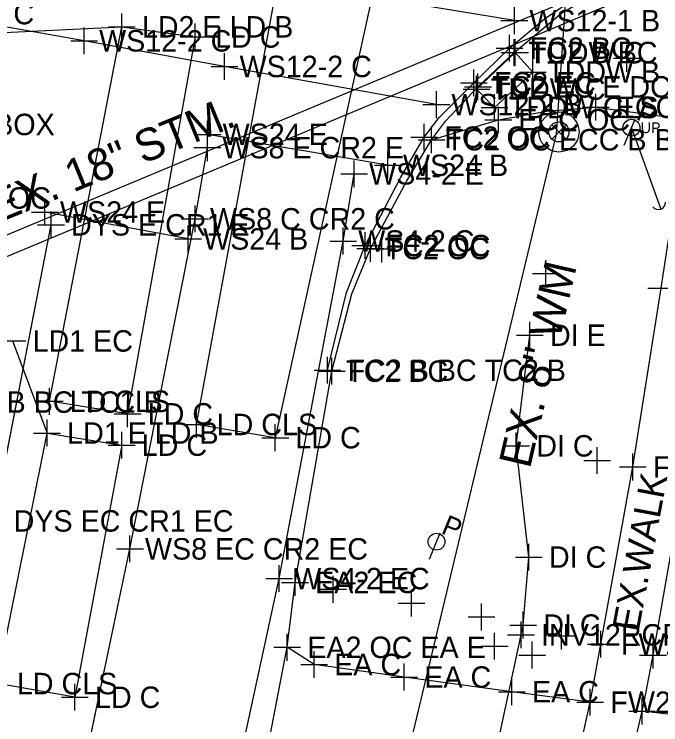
# Model space of a CAD drawing. Extents: x 1363693 to 1365209, y 422201 to 424153.
# Drawn here: x 1364225.6 to 1364273.8, y 423026.8 to 423079.8 of the extents above; entities that cross this region are included whole.
import ezdxf

# ---------------------------------------------------------------- set-up
doc = ezdxf.new("R2010")
doc.units = 0
for name, color, linetype in [('BASELINE-CL-RW', 7, 'Continuous'), ('DR_X_Cells', 7, 'Continuous'), ('DR_X_Ditch', 7, 'Continuous'), ('DR_X_Storm_Sewer', 7, 'Continuous'), ('DR_X_Text', 7, 'Continuous'), ('O-ALGN-BASELINE-WERK-CL-RW', 7, 'Continuous'), ('O-ALGN-TEXT-BASELINE-WERK-CL-RW', 7, 'Continuous'), ('OWNERS', 7, 'Continuous'), ('PM_X_Channelizing_Line', 7, 'Continuous'), ('PM_X_CL_Double_Solid', 7, 'Continuous'), ('PM_X_Crosswalk', 7, 'Continuous'), ('PM_X_Edge_Line', 7, 'Continuous'), ('PM_X_Stop_Line', 7, 'Continuous'), ('PV_P_Curb_Ramp', 7, 'Continuous'), ('PV_X_Driveway', 7, 'Continuous'), ('RD_X_Misc_Items', 7, 'Continuous'), ('RD_X_Text', 7, 'Continuous'), ('SG_X_Wiring', 7, 'Continuous'), ('SV_X_Original_Ground', 7, 'Continuous'), ('SV_X_Shot_Marker', 7, 'Continuous'), ('UT_X_Misc_Cells', 7, 'Continuous'), ('UT_X_Unknown_Cells', 7, 'Continuous'), ('UT_X_Water', 7, 'Continuous'), ('UT_X_Water_Cells', 7, 'Continuous'), ('UT_X_Water_Text', 7, 'Continuous')]:
    doc.layers.add(name, color=color, linetype=linetype)

msp = doc.modelspace()

# ---------------------------------------------------------------- linework, layer by layer
at = {"layer": 'BASELINE-CL-RW'}
msp.add_line((1364260.179, 423074.413), (1364262.875, 423076.977), dxfattribs=at)
msp.add_line((1364260.179, 423074.413), (1364262.875, 423076.977), dxfattribs=at)
for points in [[(1364262.875, 423076.977), (1364266.403, 423079.919), (1364266.403, 423079.919), (1364268.15, 423080.966), (1364268.15, 423080.966), (1364274.076, 423083.649), (1364274.076, 423083.649), (1364276.743, 423084.775), (1364276.743, 423084.775), (1364276.962, 423084.861), (1364276.962, 423084.861), (1364277.686, 423085.136), (1364277.686, 423085.136)], [(1364248.95, 423053.266), (1364249.273, 423053.197), (1364250.762, 423058.98), (1364250.762, 423058.98), (1364252.15, 423062.35), (1364252.15, 423062.35), (1364254.874, 423067.408), (1364254.874, 423067.408), (1364256.705, 423070.466), (1364256.705, 423070.466), (1364257.748, 423071.853), (1364257.748, 423071.853), (1364260.179, 423074.413), (1364260.179, 423074.413)]]:
    msp.add_lwpolyline(points, dxfattribs=at)
at = {"layer": 'DR_X_Cells'}
msp.add_line((1364271.627, 423071.364), (1364273.811, 423065.287), dxfattribs=at)
at = {"layer": 'DR_X_Ditch'}
for p, q in [((1364263.026, 423047.626), (1364264.048, 423055.883)), ((1364263.026, 423047.626), (1364264.048, 423055.883)), ((1364263.972, 423039.324), (1364263.026, 423047.626)), ((1364263.972, 423039.324), (1364263.026, 423047.626)), ((1364263.549, 423034.251), (1364263.972, 423039.324)), ((1364263.549, 423034.251), (1364263.972, 423039.324)), ((1364263.388, 423033.518), (1364263.549, 423034.251)), ((1364263.388, 423033.518), (1364263.549, 423034.251))]:
    msp.add_line(p, q, dxfattribs=at)
at = {"layer": 'DR_X_Storm_Sewer'}
msp.add_line((1364257.399, 423005.554), (1364263.388, 423033.518), dxfattribs=at)
msp.add_line((1364257.399, 423005.554), (1364263.388, 423033.518), dxfattribs=at)
for points in [[(1364169.88, 423040.329), (1364293.497, 423091.992), (1364303.029, 423086.6)], [(1364302.291, 423085.294), (1364293.373, 423090.338), (1364170.416, 423038.928)]]:
    msp.add_lwpolyline(points, dxfattribs=at)
at = {"layer": 'O-ALGN-BASELINE-WERK-CL-RW'}
for points in [[(1364215.916, 422969.927), (1364222.66, 422991.181), (1364222.66, 422991.181), (1364225.035, 422999.36), (1364225.035, 422999.36), (1364228.971, 423014.955), (1364228.971, 423014.955), (1364234.211, 423039.936), (1364239.065, 423064.566), (1364239.987, 423069.878)], [(1364205.193, 422973.458), (1364212.224, 422994.557), (1364212.224, 422994.557), (1364214.628, 423002.492), (1364214.628, 423002.492), (1364218.619, 423017.836), (1364218.619, 423017.836), (1364224.033, 423042.024), (1364228.321, 423064.117)]]:
    msp.add_lwpolyline(points, dxfattribs=at)
at = {"layer": 'O-ALGN-TEXT-BASELINE-WERK-CL-RW'}
for points in [[(1364256.705, 423070.466), (1364261.698, 423071.958), (1364261.698, 423071.958), (1364265.307, 423072.598), (1364268.96, 423072.894), (1364268.96, 423072.894), (1364275.76, 423071.988)], [(1364256.282, 422981.034), (1364260.329, 422994.356), (1364260.329, 422994.356), (1364263.885, 423007.754), (1364263.885, 423007.754), (1364265.377, 423014.084), (1364265.377, 423014.084), (1364268.554, 423028.494), (1364268.554, 423028.494), (1364268.708, 423029.268), (1364268.708, 423029.268), (1364269.341, 423032.832), (1364269.341, 423032.832), (1364271.726, 423046.047), (1364273.852, 423059.392), (1364275.76, 423071.988)], [(1364259.981, 422979.842), (1364264.993, 422995.92), (1364264.993, 422995.92), (1364267.396, 423005.74), (1364267.396, 423005.74), (1364267.596, 423006.735), (1364267.596, 423006.735), (1364267.744, 423007.467), (1364267.744, 423007.467), (1364269.112, 423013.593), (1364269.112, 423013.593), (1364272.433, 423027.837), (1364272.433, 423027.837), (1364272.573, 423028.507), (1364272.573, 423028.507), (1364273.238, 423032.012), (1364273.238, 423032.012), (1364275.575, 423045.365)]]:
    msp.add_lwpolyline(points, dxfattribs=at)
at = {"layer": 'OWNERS'}
for points in [[(1364248.95, 423053.266), (1364250.378, 423059.073), (1364250.378, 423059.073), (1364251.765, 423062.572), (1364251.765, 423062.572), (1364254.397, 423067.629), (1364254.397, 423067.629), (1364256.169, 423070.659), (1364256.169, 423070.659), (1364257.276, 423072.117), (1364257.276, 423072.117), (1364259.863, 423074.711), (1364259.863, 423074.711), (1364262.534, 423077.302), (1364265.134, 423079.484), (1364267.93, 423081.409), (1364267.93, 423081.409), (1364272.57, 423083.839), (1364277.514, 423085.565)], [(1364229.927, 422973.213), (1364234.694, 422987.558), (1364234.694, 422987.558), (1364235.264, 422989.415), (1364235.264, 422989.415), (1364241.053, 423009.571), (1364241.053, 423009.571), (1364243.019, 423017.479), (1364243.019, 423017.479), (1364245.943, 423032.59), (1364245.943, 423032.59), (1364246.528, 423037.43), (1364249.273, 423053.197)], [(1364268.554, 423028.494), (1364262.708, 423029.276), (1364254.675, 423030.371), (1364247.951, 423031.31), (1364245.943, 423032.59)]]:
    msp.add_lwpolyline(points, dxfattribs=at)
at = {"layer": 'PM_X_Channelizing_Line'}
for p, q in [((1364262.895, 423079.358), (1364242.769, 423082.7)), ((1364230.79, 423077.848), (1364207.84, 423081.949)), ((1364241.271, 423075.936), (1364230.79, 423077.848)), ((1364257.075, 423073.089), (1364241.271, 423075.936)), ((1364253.462, 423068.561), (1364240.005, 423070.871)), ((1364239.065, 423064.566), (1364239.987, 423069.878)), ((1364239.065, 423064.566), (1364239.987, 423069.878)), ((1364250.119, 423062.909), (1364250.934, 423067.924)), ((1364238.548, 423063.065), (1364227.869, 423065.072)), ((1364234.211, 423039.936), (1364239.065, 423064.566)), ((1364234.211, 423039.936), (1364239.065, 423064.566)), ((1364224.033, 423042.024), (1364228.321, 423064.117)), ((1364245.35, 423037.72), (1364250.119, 423062.909)), ((1364228.971, 423014.955), (1364234.211, 423039.936)), ((1364228.971, 423014.955), (1364234.211, 423039.936)), ((1364239.905, 423012.723), (1364245.35, 423037.72))]:
    msp.add_line(p, q, dxfattribs=at)
at = {"layer": 'PM_X_CL_Double_Solid'}
msp.add_line((1364224.033, 423042.024), (1364228.321, 423064.117), dxfattribs=at)
at = {"layer": 'PM_X_Crosswalk'}
for p, q in [((1364262.895, 423079.358), (1364242.769, 423082.7)), ((1364230.79, 423077.848), (1364207.84, 423081.949)), ((1364241.271, 423075.936), (1364230.79, 423077.848)), ((1364257.075, 423073.089), (1364241.271, 423075.936))]:
    msp.add_line(p, q, dxfattribs=at)
at = {"layer": 'PM_X_Edge_Line'}
for p, q in [((1364250.119, 423062.909), (1364250.934, 423067.924)), ((1364245.35, 423037.72), (1364250.119, 423062.909)), ((1364239.905, 423012.723), (1364245.35, 423037.72))]:
    msp.add_line(p, q, dxfattribs=at)
at = {"layer": 'PM_X_Stop_Line'}
for p, q in [((1364253.462, 423068.561), (1364240.005, 423070.871)), ((1364238.548, 423063.065), (1364227.869, 423065.072))]:
    msp.add_line(p, q, dxfattribs=at)
at = {"layer": 'PV_P_Curb_Ramp'}
for p, q in [((1364262.953, 423076.967), (1364260.064, 423074.246)), ((1364264.263, 423075.518), (1364262.953, 423076.967)), ((1364261.408, 423072.872), (1364264.263, 423075.518)), ((1364260.064, 423074.246), (1364261.408, 423072.872))]:
    msp.add_line(p, q, dxfattribs=at)
at = {"layer": 'PV_X_Driveway'}
msp.add_lwpolyline([(1364284.119, 423026.452), (1364281.993, 423026.711), (1364276.467, 423027.348), (1364272.433, 423027.837)], dxfattribs=at)
at = {"layer": 'RD_X_Misc_Items'}
for p, q in [((1364262.953, 423076.967), (1364260.064, 423074.246)), ((1364264.263, 423075.518), (1364262.953, 423076.967)), ((1364261.408, 423072.872), (1364264.263, 423075.518)), ((1364260.064, 423074.246), (1364261.408, 423072.872))]:
    msp.add_line(p, q, dxfattribs=at)
at = {"layer": 'SG_X_Wiring'}
for p, q in [((1364239.18, 423049.22), (1364245.527, 423083.832)), ((1364252.527, 423082.298), (1364245.055, 423048.233)), ((1364216.957, 423078.076), (1364233.6, 423078.893)), ((1364228.219, 423050.947), (1364233.6, 423078.893)), ((1364233.6, 423078.893), (1364239.069, 423078.138)), ((1364239.069, 423078.138), (1364234.036, 423050.013)), ((1364225.443, 423055.453), (1364228.023, 423048.579)), ((1364234.036, 423050.013), (1364228.219, 423050.947)), ((1364245.055, 423048.233), (1364239.18, 423049.22)), ((1364224.273, 423029.886), (1364228.023, 423048.579)), ((1364228.023, 423048.579), (1364233.593, 423047.678)), ((1364233.593, 423047.678), (1364230.103, 423028.863)), ((1364230.103, 423028.863), (1364224.273, 423029.886))]:
    msp.add_line(p, q, dxfattribs=at)
at = {"layer": 'SV_X_Original_Ground'}
for p, q in [((1364262.895, 423078.358), (1364262.895, 423080.358)), ((1364233.6, 423077.893), (1364233.6, 423079.893)), ((1364261.895, 423079.358), (1364263.895, 423079.358)), ((1364230.79, 423076.848), (1364230.79, 423078.848)), ((1364232.6, 423078.893), (1364234.6, 423078.893)), ((1364229.79, 423077.848), (1364231.79, 423077.848)), ((1364262.953, 423075.967), (1364262.953, 423077.967)), ((1364271.29, 423075.543), (1364271.29, 423077.543)), ((1364241.271, 423074.936), (1364241.271, 423076.936)), ((1364261.953, 423076.967), (1364263.953, 423076.967)), ((1364270.29, 423076.543), (1364272.29, 423076.543)), ((1364264.263, 423074.518), (1364264.263, 423076.518)), ((1364240.271, 423075.936), (1364242.271, 423075.936)), ((1364263.263, 423075.518), (1364265.263, 423075.518)), ((1364260.064, 423073.246), (1364260.064, 423075.246)), ((1364257.075, 423072.089), (1364257.075, 423074.089)), ((1364259.064, 423074.246), (1364261.064, 423074.246)), ((1364261.408, 423071.872), (1364261.408, 423073.872)), ((1364256.075, 423073.089), (1364258.075, 423073.089)), ((1364260.408, 423072.872), (1364262.408, 423072.872)), ((1364240.005, 423069.871), (1364240.005, 423071.871)), ((1364239.005, 423070.871), (1364241.005, 423070.871)), ((1364239.987, 423068.878), (1364239.987, 423070.878)), ((1364238.987, 423069.878), (1364240.987, 423069.878)), ((1364253.462, 423067.561), (1364253.462, 423069.561)), ((1364250.934, 423066.924), (1364250.934, 423068.924)), ((1364252.462, 423068.561), (1364254.462, 423068.561)), ((1364249.934, 423067.924), (1364251.934, 423067.924)), ((1364227.869, 423064.072), (1364227.869, 423066.072)), ((1364239.065, 423063.566), (1364239.065, 423065.566)), ((1364226.869, 423065.072), (1364228.869, 423065.072)), ((1364228.321, 423063.117), (1364228.321, 423065.117)), ((1364238.065, 423064.566), (1364240.065, 423064.566)), ((1364227.321, 423064.117), (1364229.321, 423064.117)), ((1364238.548, 423062.065), (1364238.548, 423064.065)), ((1364250.119, 423061.909), (1364250.119, 423063.909)), ((1364253.016, 423061.319), (1364253.016, 423063.319)), ((1364237.548, 423063.065), (1364239.548, 423063.065)), ((1364249.119, 423062.909), (1364251.119, 423062.909)), ((1364252.016, 423062.319), (1364254.016, 423062.319)), ((1364265.243, 423059.491), (1364265.243, 423061.491)), ((1364264.243, 423060.491), (1364266.243, 423060.491)), ((1364224.443, 423055.453), (1364226.443, 423055.453)), ((1364228.023, 423047.579), (1364228.023, 423049.579)), ((1364227.023, 423048.579), (1364229.023, 423048.579)), ((1364269.075, 423045.53), (1364269.075, 423047.53)), ((1364268.075, 423046.53), (1364270.075, 423046.53)), ((1364234.211, 423038.936), (1364234.211, 423040.936)), ((1364233.211, 423039.936), (1364235.211, 423039.936)), ((1364245.35, 423036.72), (1364245.35, 423038.72)), ((1364249.375, 423035.921), (1364249.375, 423037.921)), ((1364244.35, 423037.72), (1364246.35, 423037.72)), ((1364248.375, 423036.921), (1364250.375, 423036.921)), ((1364255.224, 423034.891), (1364255.224, 423036.891)), ((1364254.224, 423035.891), (1364256.224, 423035.891)), ((1364260.447, 423033.854), (1364260.447, 423035.854)), ((1364259.447, 423034.854), (1364261.447, 423034.854)), ((1364266.421, 423032.437), (1364266.421, 423034.437)), ((1364261.418, 423031.669), (1364261.418, 423033.669)), ((1364265.421, 423033.437), (1364267.421, 423033.437)), ((1364260.418, 423032.669), (1364262.418, 423032.669)), ((1364264.217, 423031.012), (1364264.217, 423033.012)), ((1364263.217, 423032.012), (1364265.217, 423032.012))]:
    msp.add_line(p, q, dxfattribs=at)
at = {"layer": 'SV_X_Shot_Marker'}
for p, q in [((1364239.069, 423077.138), (1364239.069, 423079.138)), ((1364238.069, 423078.138), (1364240.069, 423078.138)), ((1364262.534, 423076.302), (1364262.534, 423078.302)), ((1364262.875, 423075.977), (1364262.875, 423077.977)), ((1364261.534, 423077.302), (1364263.534, 423077.302)), ((1364261.875, 423076.977), (1364263.875, 423076.977)), ((1364259.863, 423073.711), (1364259.863, 423075.711)), ((1364260.179, 423073.413), (1364260.179, 423075.413)), ((1364258.863, 423074.711), (1364260.863, 423074.711)), ((1364259.179, 423074.413), (1364261.179, 423074.413)), ((1364268.96, 423071.894), (1364268.96, 423073.894)), ((1364261.698, 423070.958), (1364261.698, 423072.958)), ((1364267.96, 423072.894), (1364269.96, 423072.894)), ((1364260.698, 423071.958), (1364262.698, 423071.958)), ((1364256.169, 423069.659), (1364256.169, 423071.659)), ((1364256.705, 423069.466), (1364256.705, 423071.466)), ((1364255.169, 423070.659), (1364257.169, 423070.659)), ((1364255.705, 423070.466), (1364257.705, 423070.466)), ((1364251.765, 423061.572), (1364251.765, 423063.572)), ((1364252.15, 423061.35), (1364252.15, 423063.35)), ((1364250.765, 423062.572), (1364252.765, 423062.572)), ((1364251.15, 423062.35), (1364253.15, 423062.35)), ((1364272.852, 423059.392), (1364274.852, 423059.392)), ((1364264.048, 423054.883), (1364264.048, 423056.883)), ((1364263.048, 423055.883), (1364265.048, 423055.883)), ((1364248.95, 423052.266), (1364248.95, 423054.266)), ((1364249.273, 423052.197), (1364249.273, 423054.197)), ((1364247.95, 423053.266), (1364249.95, 423053.266)), ((1364248.273, 423053.197), (1364250.273, 423053.197)), ((1364228.219, 423049.947), (1364228.219, 423051.947)), ((1364227.219, 423050.947), (1364229.219, 423050.947)), ((1364234.036, 423049.013), (1364234.036, 423051.013)), ((1364233.036, 423050.013), (1364235.036, 423050.013)), ((1364239.18, 423048.22), (1364239.18, 423050.22)), ((1364238.18, 423049.22), (1364240.18, 423049.22)), ((1364245.055, 423047.233), (1364245.055, 423049.233)), ((1364233.593, 423046.678), (1364233.593, 423048.678)), ((1364263.026, 423046.626), (1364263.026, 423048.626)), ((1364244.055, 423048.233), (1364246.055, 423048.233)), ((1364232.593, 423047.678), (1364234.593, 423047.678)), ((1364262.026, 423047.626), (1364264.026, 423047.626)), ((1364271.726, 423045.047), (1364271.726, 423047.047)), ((1364270.726, 423046.047), (1364272.726, 423046.047)), ((1364263.972, 423038.324), (1364263.972, 423040.324)), ((1364262.972, 423039.324), (1364264.972, 423039.324)), ((1364246.528, 423036.43), (1364246.528, 423038.43)), ((1364245.528, 423037.43), (1364247.528, 423037.43)), ((1364263.549, 423033.251), (1364263.549, 423035.251)), ((1364262.549, 423034.251), (1364264.549, 423034.251)), ((1364263.388, 423032.518), (1364263.388, 423034.518)), ((1364245.943, 423031.59), (1364245.943, 423033.59)), ((1364269.341, 423031.832), (1364269.341, 423033.832)), ((1364262.388, 423033.518), (1364264.388, 423033.518)), ((1364244.943, 423032.59), (1364246.943, 423032.59)), ((1364268.341, 423032.832), (1364270.341, 423032.832)), ((1364273.238, 423031.012), (1364273.238, 423033.012)), ((1364247.951, 423030.31), (1364247.951, 423032.31)), ((1364272.238, 423032.012), (1364274.238, 423032.012)), ((1364246.951, 423031.31), (1364248.951, 423031.31)), ((1364254.675, 423029.371), (1364254.675, 423031.371)), ((1364230.103, 423027.863), (1364230.103, 423029.863)), ((1364253.675, 423030.371), (1364255.675, 423030.371)), ((1364262.708, 423028.276), (1364262.708, 423030.276)), ((1364268.554, 423027.494), (1364268.554, 423029.494)), ((1364229.103, 423028.863), (1364231.103, 423028.863)), ((1364261.708, 423029.276), (1364263.708, 423029.276)), ((1364272.433, 423026.837), (1364272.433, 423028.837)), ((1364267.554, 423028.494), (1364269.554, 423028.494)), ((1364271.433, 423027.837), (1364273.433, 423027.837))]:
    msp.add_line(p, q, dxfattribs=at)
at = {"layer": 'UT_X_Unknown_Cells'}
for p, q in [((1364271.093, 423070.07), (1364271.896, 423072.015)), ((1364271.627, 423071.364), (1364273.811, 423065.287)), ((1364256.549, 423039.178), (1364257.352, 423041.123))]:
    msp.add_line(p, q, dxfattribs=at)
for centre in [(1364271.627, 423071.364), (1364257.083, 423040.472)]:
    msp.add_circle(centre, 0.63, dxfattribs=at)
msp.add_arc((1364273.636, 423065.778), 0.522, 216.8192, 3.7531, dxfattribs=at)
at = {"layer": 'UT_X_Water'}
msp.add_lwpolyline([(1364263.889, 423134.469), (1364270.338, 423133.178), (1364266, 423070.885), (1364241.238, 422967.415), (1364211.801, 422898.599), (1364139.416, 422765.962), (1364094.46, 422690.2)], dxfattribs=at)
at = {"layer": 'UT_X_Water_Cells'}
for p, q in [((1364265.688, 423070.521), (1364266.748, 423071.581)), ((1364265.688, 423071.581), (1364266.748, 423070.521))]:
    msp.add_line(p, q, dxfattribs=at)
for radius in [1.5, 0.75]:
    msp.add_circle((1364266.218, 423071.051), radius, dxfattribs=at)

# ---------------------------------------------------------------- texts
at = {"layer": 'DR_X_Text'}
msp.add_text('EX. 18" STM.', height=2.4, rotation=22.2278, dxfattribs=at).set_placement((1364224.361, 423064.225))
at = {"layer": 'RD_X_Text'}
msp.add_text('EX.WALK', height=2, rotation=79.4754, dxfattribs=at).set_placement((1364272.152, 423033.672))
at = {"layer": 'SV_X_Original_Ground'}
for s, p in [('LD3 C', (1364220.995, 423079.08)), ('LD2 E LD B', (1364235.1, 423078.093)), ('WS12-1 B', (1364264.014, 423078.558)), ('WS12-2 C', (1364231.909, 423077.048)), ('TDDW C', (1364264.024, 423076.167)), ('WS12-2 C', (1364242.39, 423075.136)), ('TDDW B', (1364265.334, 423074.718)), ('TDDW C', (1364261.135, 423073.446)), ('WS12-2 B', (1364258.194, 423072.289)), ('TDDW CLS', (1364262.479, 423072.072)), ('TRAFFICCONTROLBOX', (1364204.587, 423070.808)), ('WS24 E', (1364241.124, 423070.071)), ('WS8 E CR2 E', (1364241.106, 423069.078)), ('WS24 B', (1364254.581, 423067.761)), ('WS4-2 E', (1364252.053, 423067.124)), ('LD1 OC', (1364220.591, 423065.323)), ('WS24 E', (1364228.988, 423064.272)), ('WS8 C CR2 C', (1364240.184, 423063.766)), ('DYS E CR1 E', (1364229.821, 423063.317)), ('WS24 B', (1364239.667, 423062.265)), ('WS4-2 C', (1364251.238, 423062.109)), ('LD1 EC', (1364226.943, 423054.653)), ('LD1 E LD B', (1364229.523, 423047.779)), ('DYS EC CR1 EC', (1364225.533, 423041.224)), ('WS8 EC CR2 EC', (1364235.33, 423039.136)), ('WS4-2 EC', (1364246.469, 423036.92))]:
    msp.add_text(s, height=1.6, dxfattribs=at).set_placement(p)
at = {"layer": 'SV_X_Shot_Marker'}
for s, p in [('LD C', (1364240.569, 423077.338)), ('FC2 BC', (1364264.034, 423076.502)), ('TC2 B BC DC E', (1364263.946, 423076.177)), ('FC2 EC', (1364261.363, 423073.911)), ('TC2 EC E DC B', (1364261.25, 423073.613)), ('ECC EC', (1364270.46, 423072.094)), ('ECC OC', (1364263.198, 423071.158)), ('TC2 OC ECC B BC', (1364257.776, 423069.666)), ('FC2 OC', (1364257.669, 423069.859)), ('FC2 OC', (1364253.265, 423061.772)), ('TC2 OC', (1364253.221, 423061.55)), ('DI E', (1364265.548, 423055.083)), ('TC2 BC', (1364250.344, 423052.397)), ('FC2 B BC TC2 B', (1364250.45, 423052.466)), ('EA1 E FC1 B BC TC1 B', (1364213.71, 423050.09)), ('LD CLS', (1364229.719, 423050.147)), ('LD C', (1364235.536, 423049.213)), ('LD CLS', (1364240.68, 423048.42)), ('LD C', (1364246.555, 423047.433)), ('LD C', (1364235.093, 423046.878)), ('DI C', (1364264.526, 423046.826)), ('FW2 C', (1364273.226, 423045.247)), ('DI C', (1364265.472, 423038.524)), ('EA2 EC', (1364248.028, 423036.63)), ('DI C', (1364265.049, 423033.451)), ('INV12RCP DI B', (1364264.888, 423032.718)), ('FW2 EC', (1364270.841, 423032.032)), ('EA2 OC EA E', (1364247.443, 423031.79)), ('EA C', (1364249.451, 423030.51)), ('EA C', (1364256.175, 423029.571)), ('LD CLS', (1364225.773, 423029.086)), ('EA C', (1364264.208, 423028.476)), ('LD C', (1364231.603, 423028.063)), ('FW2 OC EA B', (1364270.054, 423027.694))]:
    msp.add_text(s, height=1.6, dxfattribs=at).set_placement(p)
at = {"layer": 'UT_X_Misc_Cells'}
msp.add_text('UP', height=0.8, dxfattribs=at).set_placement((1364272.316, 423070.964))
at = {"layer": 'UT_X_Unknown_Cells'}
for p in [(1364271.896, 423072.015), (1364257.352, 423041.123)]:
    msp.add_text('P', height=1.503, rotation=337.5827, dxfattribs=at).set_placement(p)
at = {"layer": 'UT_X_Water_Text'}
msp.add_text('EX. 8" WM', height=2.4, rotation=76.9824, dxfattribs=at).set_placement((1364264.053, 423045.86))

doc.saveas('drawing.dxf')
